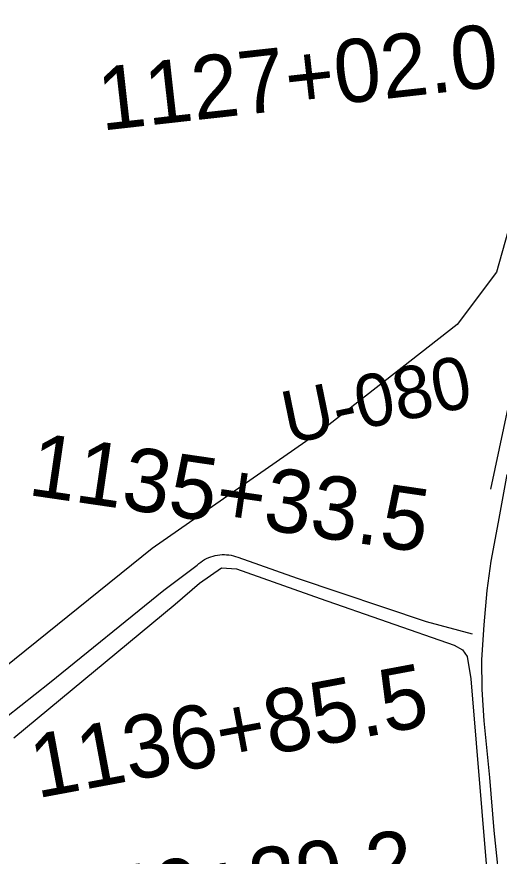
# Model space of a CAD drawing. Extents: x 3694830 to 3732949, y 415201 to 440970.
# Drawn here: x 3715042 to 3715805, y 422065 to 423394 of the extents above; entities that cross this region are included whole.
import ezdxf

# ---------------------------------------------------------------- set-up
doc = ezdxf.new("R2010")
doc.units = 0
for name, color, linetype in [('V-LEVE-TOET', 7, 'Continuous'), ('V-RAIL-TRAK', 7, 'Continuous'), ('V-RIVR-RANG-IDEN', 7, 'Continuous'), ('V-ROAD-CNTR', 7, 'Continuous'), ('V-SITE-VEGE', 7, 'Continuous'), ('V-SURV-IDEN', 7, 'Continuous')]:
    doc.layers.add(name, color=color, linetype=linetype)

msp = doc.modelspace()

# ---------------------------------------------------------------- linework, layer by layer
at = {"layer": 'V-LEVE-TOET'}
msp.add_lwpolyline([(3715817.7, 422669.6), (3715803.6, 422594.2), (3715792.1, 422532.5), (3715786, 422485.6), (3715780.9, 422431.3), (3715777.6, 422376.2), (3715778, 422329.3), (3715781.1, 422279.7), (3715790, 422189.7), (3715797.1, 422106.1), (3715808, 422000.5)], dxfattribs=at)
at = {"layer": 'V-RAIL-TRAK'}
msp.add_lwpolyline([(3715982.5, 424206.4), (3715993.8, 424053), (3715994.6, 424025.5), (3715995.3, 423987.4), (3715994.9, 423940.9), (3715989.9, 423860.5), (3715973.5, 423684.1), (3715949.8, 423523.5), (3715925.2, 423372.5), (3715898.5, 423224.7), (3715875.2, 423101.2), (3715856.2, 422993.5), (3715837.2, 422876.3), (3715819.3, 422774.9), (3715791.7, 422646.1)], dxfattribs=at)
at = {"layer": 'V-ROAD-CNTR'}
for points in [[(3715327.2, 422526.2), (3715329.9, 422528.6), (3715332.8, 422530.8), (3715335.8, 422532.9), (3715338.9, 422534.7), (3715342.1, 422536.4), (3715345.4, 422537.9), (3715348.8, 422539.2), (3715352.3, 422540.3), (3715355.8, 422541.2), (3715359.3, 422541.9), (3715362.9, 422542.4), (3715366.6, 422542.6), (3715370.2, 422542.7), (3715373.8, 422542.5), (3715377.4, 422542.2), (3715381, 422541.6), (3715384.5, 422540.8), (3715388, 422539.8), (3715391.4, 422538.7), (3715485.4, 422505.4), (3715690, 422437), (3715762.7, 422417.3)], [(3714027.9, 421494.6), (3714057.2, 421516), (3714145.8, 421583.7), (3714327.7, 421727.5), (3714545.1, 421901.9), (3714742.5, 422057.8), (3714911.5, 422196), (3715093.3, 422339.8), (3715274.2, 422486.3), (3715327.2, 422526.2)]]:
    msp.add_lwpolyline(points, dxfattribs=at)
at = {"layer": 'V-SITE-VEGE'}
for p, q in [((3715330.9, 422497.5), (3715365.7, 422521.7)), ((3715365.7, 422521.7), (3715389.6, 422520)), ((3715389.6, 422520), (3715522.2, 422473.2)), ((3715292.6, 422464.2), (3715330.9, 422497.5)), ((3715036.8, 422252.7), (3715292.6, 422464.2)), ((3715522.2, 422473.2), (3715734.2, 422399.4)), ((3715734.2, 422399.4), (3715747.1, 422392.2)), ((3715747.1, 422392.2), (3715754.5, 422381.2)), ((3715754.5, 422381.2), (3715760.3, 422346.3)), ((3715760.3, 422346.3), (3715788.5, 422008.4))]:
    msp.add_line(p, q, dxfattribs=at)
msp.add_lwpolyline([(3715921, 423564.3), (3715842.9, 423138), (3715801.4, 422989.8), (3715738.7, 422906.9), (3715523.7, 422738.6), (3715255.9, 422552.3), (3714871.1, 422242.8)], dxfattribs=at)

# ---------------------------------------------------------------- texts
at = {"layer": 'V-RIVR-RANG-IDEN'}
msp.add_text('U-080', height=83, rotation=11.6103, dxfattribs=at).set_placement((3715471.1, 422717.3))
at = {"layer": 'V-SURV-IDEN'}
for s, rotation, p in [('1127+02.0', 6.3851, (3715175.9, 423213.5)), ('1135+33.5', 351.6944, (3715057.3, 422637.3)), ('1136+85.5', 10.5615, (3715073.6, 422156.8)), ('1140+39.2', 7.2332, (3715044.1, 421928.9))]:
    msp.add_text(s, height=100, rotation=rotation, dxfattribs=at).set_placement(p)

doc.saveas('drawing.dxf')
